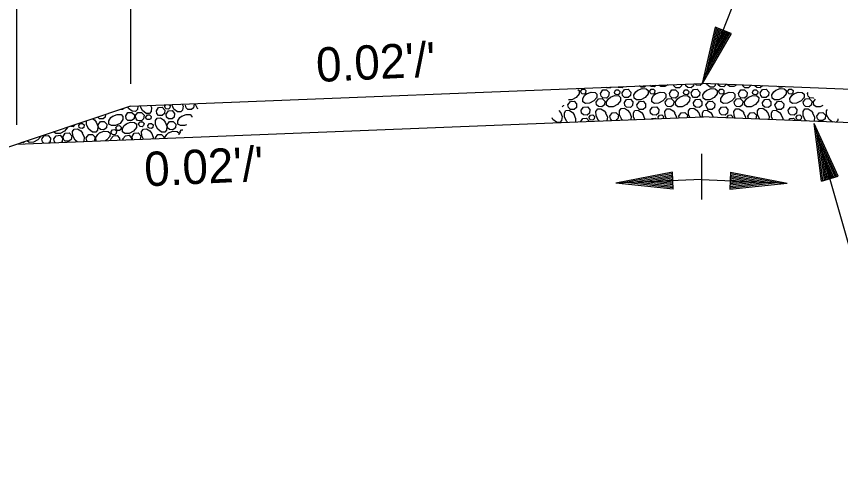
# Model space of a CAD drawing. Extents: x 2478 to 3210, y 439 to 841.
# Drawn here: x 3004.4 to 3033.23, y 484.93 to 501.15 of the extents above; entities that cross this region are included whole.
import ezdxf

# ---------------------------------------------------------------- set-up
doc = ezdxf.new("R2010")
doc.units = 0
doc.layers.add('R_Annotation', color=7, linetype='Continuous')
doc.layers.add('R_Dimension', color=7, linetype='Continuous')

msp = doc.modelspace()

# ---------------------------------------------------------------- linework, layer by layer
at = {"layer": 'R_Annotation'}
for p, q in [((3008.387, 498.012), (3028.387, 498.812)), ((3048.387, 498.012), (3028.387, 498.812)), ((3008.387, 498.012), (2969.127, 484.925)), ((3004.405, 496.685), (3028.433, 497.646)), ((3052.368, 496.685), (3028.34, 497.646))]:
    msp.add_line(p, q, dxfattribs=at)
at = {"layer": 'R_Dimension'}
for p, q in [((3004.405, 497.369), (3004.405, 525.892)), ((3008.387, 517.637), (3008.387, 498.798)), ((3028.84, 500.783), (3028.387, 498.812)), ((3029.398, 500.563), (3028.84, 500.783)), ((3029.398, 500.563), (3028.387, 498.812)), ((3028.887, 500.765), (3028.509, 499.123)), ((3029.352, 500.581), (3028.509, 499.123)), ((3028.934, 500.746), (3028.635, 499.443)), ((3029.304, 500.6), (3028.635, 499.443)), ((3028.981, 500.728), (3028.757, 499.753)), ((3029.258, 500.618), (3028.757, 499.753)), ((3029.028, 500.709), (3028.881, 500.068)), ((3029.21, 500.637), (3028.881, 500.068)), ((3029.076, 500.69), (3029.004, 500.379)), ((3029.163, 500.656), (3029.004, 500.379)), ((3032.069, 498.46), (3032.092, 498.492)), ((3009.59, 498.02), (3009.617, 498.061)), ((3023.372, 497.863), (3023.424, 497.8)), ((3026.857, 497.586), (3026.849, 497.635)), ((3027.581, 497.615), (3027.569, 497.67)), ((3028.729, 497.735), (3028.77, 497.629)), ((3029.268, 497.609), (3029.264, 497.635)), ((3030.003, 497.58), (3029.984, 497.67)), ((3032.565, 495.399), (3032.304, 497.405)), ((3033.142, 495.564), (3032.304, 497.405)), ((3010.132, 497.078), (3010.12, 497.125)), ((3032.613, 495.413), (3032.396, 497.084)), ((3033.094, 495.55), (3032.396, 497.084)), ((3007.712, 496.817), (3007.7, 496.86)), ((3008.13, 496.834), (3008.12, 496.875)), ((3009.26, 496.879), (3009.255, 496.91)), ((3033.045, 495.536), (3032.49, 496.753)), ((3032.662, 495.427), (3032.49, 496.753)), ((3028.363, 496.348), (3028.363, 494.752)), ((3032.71, 495.441), (3032.582, 496.433)), ((3032.997, 495.522), (3032.582, 496.433)), ((3032.948, 495.508), (3032.675, 496.107)), ((3032.76, 495.455), (3032.675, 496.107)), ((3027.352, 495.709), (3025.366, 495.329)), ((3027.354, 495.659), (3025.699, 495.343)), ((3027.356, 495.608), (3026.043, 495.356)), ((3027.376, 495.11), (3027.352, 495.709)), ((3029.375, 495.709), (3029.351, 495.11)), ((3029.37, 495.608), (3030.683, 495.356)), ((3029.373, 495.659), (3031.027, 495.343)), ((3029.375, 495.709), (3031.361, 495.329)), ((3032.899, 495.494), (3032.767, 495.785)), ((3032.808, 495.469), (3032.767, 495.785)), ((3028.363, 495.449), (3025.366, 495.329)), ((3027.376, 495.11), (3025.366, 495.329)), ((3027.374, 495.159), (3025.699, 495.343)), ((3027.372, 495.21), (3026.043, 495.356)), ((3027.358, 495.558), (3026.376, 495.37)), ((3027.37, 495.26), (3026.376, 495.37)), ((3027.36, 495.507), (3026.715, 495.383)), ((3027.368, 495.312), (3026.715, 495.383)), ((3027.362, 495.456), (3027.048, 495.397)), ((3027.366, 495.362), (3027.048, 495.397)), ((3028.363, 495.449), (3031.361, 495.329)), ((3029.351, 495.11), (3031.361, 495.329)), ((3029.353, 495.159), (3031.027, 495.343)), ((3029.355, 495.21), (3030.683, 495.356)), ((3029.357, 495.26), (3030.351, 495.37)), ((3029.359, 495.311), (3030.012, 495.383)), ((3029.361, 495.362), (3029.678, 495.397)), ((3029.364, 495.456), (3029.678, 495.397)), ((3029.366, 495.506), (3030.012, 495.383)), ((3029.368, 495.558), (3030.351, 495.37)), ((3032.565, 495.399), (3033.142, 495.564))]:
    msp.add_line(p, q, dxfattribs=at)
for points in [[(3028.387, 498.812), (3031.013, 505.465), (3032.882, 505.465)], [(3027.186, 498.764), (3027.084, 498.71), (3026.934, 498.705), (3026.872, 498.752)], [(3027.669, 498.783), (3027.664, 498.725), (3027.589, 498.655), (3027.459, 498.66), (3027.399, 498.725), (3027.386, 498.772)], [(3028.091, 498.8), (3028.079, 498.725), (3028.004, 498.66), (3027.879, 498.67), (3027.819, 498.73), (3027.804, 498.789)], [(3028.399, 498.812), (3028.399, 498.81), (3028.319, 498.745), (3028.189, 498.75), (3028.137, 498.802)], [(3028.842, 498.794), (3028.839, 498.745), (3028.779, 498.68), (3028.664, 498.68), (3028.534, 498.785), (3028.522, 498.807)], [(3029.215, 498.779), (3029.214, 498.765), (3029.139, 498.695), (3029.014, 498.705), (3028.944, 498.765), (3028.94, 498.79)], [(3029.6, 498.764), (3029.499, 498.71), (3029.349, 498.705), (3029.269, 498.765), (3029.268, 498.777)], [(3024.04, 498.596), (3024.079, 498.56), (3024.079, 498.45), (3023.974, 498.32), (3023.824, 498.24), (3023.715, 498.24)], [(3024.139, 498.545), (3024.189, 498.61), (3024.264, 498.615), (3024.319, 498.56), (3024.309, 498.485), (3024.264, 498.44), (3024.189, 498.445), (3024.149, 498.485), (3024.139, 498.545)], [(3024.344, 498.45), (3024.499, 498.51), (3024.639, 498.5), (3024.704, 498.44), (3024.704, 498.325), (3024.599, 498.2), (3024.444, 498.12), (3024.304, 498.115), (3024.214, 498.17), (3024.209, 498.285), (3024.274, 498.395), (3024.354, 498.455)], [(3024.824, 498.46), (3024.914, 498.585), (3025.039, 498.59), (3025.129, 498.495), (3025.114, 498.37), (3025.039, 498.3), (3024.909, 498.31), (3024.854, 498.37), (3024.824, 498.46)], [(3025.206, 498.685), (3025.174, 498.655), (3025.044, 498.66), (3025.027, 498.678)], [(3025.319, 498.51), (3025.369, 498.585), (3025.444, 498.59), (3025.504, 498.53), (3025.494, 498.45), (3025.444, 498.41), (3025.369, 498.425), (3025.334, 498.45), (3025.319, 498.51)], [(3025.638, 498.702), (3025.589, 498.66), (3025.464, 498.67), (3025.44, 498.694)], [(3025.589, 498.485), (3025.664, 498.605), (3025.799, 498.61), (3025.894, 498.51), (3025.879, 498.385), (3025.794, 498.32), (3025.664, 498.325), (3025.604, 498.385), (3025.589, 498.485)], [(3026.134, 498.58), (3026.284, 498.64), (3026.424, 498.625), (3026.494, 498.56), (3026.494, 498.45), (3026.389, 498.32), (3026.239, 498.24), (3026.084, 498.24), (3026.009, 498.3), (3025.994, 498.41), (3026.069, 498.515), (3026.139, 498.58)], [(3026.413, 498.733), (3026.364, 498.68), (3026.249, 498.68), (3026.194, 498.724)], [(3026.554, 498.545), (3026.604, 498.61), (3026.679, 498.615), (3026.734, 498.56), (3026.724, 498.485), (3026.679, 498.44), (3026.604, 498.445), (3026.564, 498.485), (3026.554, 498.545)], [(3026.781, 498.748), (3026.724, 498.695), (3026.599, 498.705), (3026.559, 498.739)], [(3026.759, 498.45), (3026.914, 498.51), (3027.054, 498.5), (3027.119, 498.44), (3027.119, 498.325), (3027.014, 498.2), (3026.859, 498.12), (3026.719, 498.115), (3026.629, 498.17), (3026.624, 498.285), (3026.689, 498.395), (3026.769, 498.455)], [(3027.239, 498.46), (3027.329, 498.585), (3027.454, 498.59), (3027.544, 498.495), (3027.529, 498.37), (3027.454, 498.3), (3027.324, 498.31), (3027.269, 498.37), (3027.239, 498.46)], [(3027.734, 498.51), (3027.784, 498.585), (3027.859, 498.59), (3027.919, 498.53), (3027.909, 498.45), (3027.859, 498.41), (3027.784, 498.425), (3027.749, 498.45), (3027.734, 498.51)], [(3028.004, 498.485), (3028.079, 498.605), (3028.214, 498.61), (3028.309, 498.51), (3028.294, 498.385), (3028.209, 498.32), (3028.079, 498.325), (3028.019, 498.385), (3028.004, 498.485)], [(3028.549, 498.58), (3028.699, 498.64), (3028.839, 498.625), (3028.909, 498.56), (3028.909, 498.45), (3028.804, 498.32), (3028.654, 498.24), (3028.499, 498.24), (3028.424, 498.3), (3028.409, 498.41), (3028.484, 498.515), (3028.554, 498.58)], [(3028.969, 498.545), (3029.019, 498.61), (3029.094, 498.615), (3029.149, 498.56), (3029.139, 498.485), (3029.094, 498.44), (3029.019, 498.445), (3028.979, 498.485), (3028.969, 498.545)], [(3029.174, 498.45), (3029.329, 498.51), (3029.469, 498.5), (3029.534, 498.44), (3029.534, 498.325), (3029.429, 498.2), (3029.274, 498.12), (3029.134, 498.115), (3029.044, 498.17), (3029.039, 498.285), (3029.104, 498.395), (3029.184, 498.455)], [(3029.654, 498.46), (3029.744, 498.585), (3029.869, 498.59), (3029.959, 498.495), (3029.944, 498.37), (3029.869, 498.3), (3029.739, 498.31), (3029.684, 498.37), (3029.654, 498.46)], [(3030.081, 498.744), (3030.079, 498.725), (3030.004, 498.655), (3029.874, 498.66), (3029.814, 498.725), (3029.806, 498.755)], [(3030.149, 498.51), (3030.199, 498.585), (3030.274, 498.59), (3030.334, 498.53), (3030.324, 498.45), (3030.274, 498.41), (3030.199, 498.425), (3030.164, 498.45), (3030.149, 498.51)], [(3030.494, 498.728), (3030.494, 498.725), (3030.419, 498.66), (3030.294, 498.67), (3030.234, 498.73), (3030.232, 498.738)], [(3030.419, 498.485), (3030.494, 498.605), (3030.629, 498.61), (3030.724, 498.51), (3030.709, 498.385), (3030.624, 498.32), (3030.494, 498.325), (3030.434, 498.385), (3030.419, 498.485)], [(3030.964, 498.58), (3031.114, 498.64), (3031.254, 498.625), (3031.324, 498.56), (3031.324, 498.45), (3031.219, 498.32), (3031.069, 498.24), (3030.914, 498.24), (3030.839, 498.3), (3030.824, 498.41), (3030.899, 498.515), (3030.969, 498.58)], [(3031.212, 498.699), (3031.194, 498.68), (3031.079, 498.68), (3031.047, 498.706)], [(3031.384, 498.545), (3031.434, 498.61), (3031.509, 498.615), (3031.564, 498.56), (3031.554, 498.485), (3031.509, 498.44), (3031.434, 498.445), (3031.394, 498.485), (3031.384, 498.545)], [(3031.589, 498.45), (3031.744, 498.51), (3031.884, 498.5), (3031.949, 498.44), (3031.949, 498.325), (3031.844, 498.2), (3031.689, 498.12), (3031.549, 498.115), (3031.459, 498.17), (3031.454, 498.285), (3031.519, 498.395), (3031.599, 498.455)], [(3023.689, 498.065), (3023.779, 498.185), (3023.904, 498.19), (3023.994, 498.095), (3023.984, 497.965), (3023.904, 497.9), (3023.774, 497.905), (3023.714, 497.965), (3023.689, 498.065)], [(3024.674, 498.16), (3024.759, 498.275), (3024.884, 498.28), (3024.979, 498.19), (3024.964, 498.06), (3024.879, 497.995), (3024.754, 498.005), (3024.694, 498.06), (3024.674, 498.16)], [(3025.174, 498.33), (3025.324, 498.39), (3025.469, 498.38), (3025.534, 498.315), (3025.529, 498.2), (3025.424, 498.07), (3025.274, 497.995), (3025.124, 497.995), (3025.044, 498.05), (3025.039, 498.165), (3025.104, 498.27), (3025.179, 498.33)], [(3025.664, 498.14), (3025.744, 498.255), (3025.874, 498.26), (3025.964, 498.165), (3025.954, 498.035), (3025.874, 497.965), (3025.744, 497.98), (3025.684, 498.04), (3025.664, 498.14)], [(3026.104, 498.065), (3026.194, 498.185), (3026.319, 498.19), (3026.409, 498.095), (3026.399, 497.965), (3026.319, 497.9), (3026.189, 497.905), (3026.129, 497.965), (3026.104, 498.065)], [(3027.089, 498.16), (3027.174, 498.275), (3027.299, 498.28), (3027.394, 498.19), (3027.379, 498.06), (3027.294, 497.995), (3027.169, 498.005), (3027.109, 498.06), (3027.089, 498.16)], [(3027.589, 498.33), (3027.739, 498.39), (3027.884, 498.38), (3027.949, 498.315), (3027.944, 498.2), (3027.839, 498.07), (3027.689, 497.995), (3027.539, 497.995), (3027.459, 498.05), (3027.454, 498.165), (3027.519, 498.27), (3027.594, 498.33)], [(3028.079, 498.14), (3028.159, 498.255), (3028.289, 498.26), (3028.379, 498.165), (3028.369, 498.035), (3028.289, 497.965), (3028.159, 497.98), (3028.099, 498.04), (3028.079, 498.14)], [(3028.519, 498.065), (3028.609, 498.185), (3028.734, 498.19), (3028.824, 498.095), (3028.814, 497.965), (3028.734, 497.9), (3028.604, 497.905), (3028.544, 497.965), (3028.519, 498.065)], [(3029.504, 498.16), (3029.589, 498.275), (3029.714, 498.28), (3029.809, 498.19), (3029.794, 498.06), (3029.709, 497.995), (3029.584, 498.005), (3029.524, 498.06), (3029.504, 498.16)], [(3030.004, 498.33), (3030.154, 498.39), (3030.299, 498.38), (3030.364, 498.315), (3030.359, 498.2), (3030.254, 498.07), (3030.104, 497.995), (3029.954, 497.995), (3029.874, 498.05), (3029.869, 498.165), (3029.934, 498.27), (3030.009, 498.33)], [(3030.494, 498.14), (3030.574, 498.255), (3030.704, 498.26), (3030.794, 498.165), (3030.784, 498.035), (3030.704, 497.965), (3030.574, 497.98), (3030.514, 498.04), (3030.494, 498.14)], [(3030.934, 498.065), (3031.024, 498.185), (3031.149, 498.19), (3031.239, 498.095), (3031.229, 497.965), (3031.149, 497.9), (3031.019, 497.905), (3030.959, 497.965), (3030.934, 498.065)], [(3031.919, 498.16), (3032.004, 498.275), (3032.129, 498.28), (3032.224, 498.19), (3032.209, 498.06), (3032.124, 497.995), (3031.999, 498.005), (3031.939, 498.06), (3031.919, 498.16)], [(3032.297, 498.312), (3032.284, 498.3), (3032.154, 498.31), (3032.099, 498.37), (3032.069, 498.46)], [(3032.608, 498.039), (3032.519, 497.995), (3032.369, 497.995), (3032.289, 498.05), (3032.284, 498.165), (3032.348, 498.267)], [(3008.149, 497.933), (3008.105, 497.895), (3008.042, 497.897)], [(3008.638, 498.022), (3008.625, 497.9), (3008.56, 497.83), (3008.445, 497.84), (3008.32, 497.94), (3008.297, 497.982)], [(3009.086, 498.04), (3009.115, 497.965), (3009.105, 497.825), (3009.045, 497.76), (3008.93, 497.765), (3008.805, 497.865), (3008.72, 498.02), (3008.72, 498.025)], [(3009.29, 497.855), (3009.37, 497.975), (3009.495, 497.98), (3009.59, 497.88), (3009.58, 497.755), (3009.49, 497.685), (3009.365, 497.69), (3009.305, 497.755), (3009.29, 497.855)], [(3009.743, 498.066), (3009.77, 498.04), (3009.765, 497.96), (3009.715, 497.915), (3009.635, 497.925), (3009.6, 497.96), (3009.59, 498.02)], [(3010.197, 498.085), (3010.225, 498.02), (3010.21, 497.88), (3010.145, 497.815), (3010.035, 497.82), (3009.905, 497.915), (3009.83, 498.07)], [(3010.603, 498.101), (3010.615, 498.09), (3010.595, 497.96), (3010.52, 497.895), (3010.39, 497.9), (3010.33, 497.96), (3010.31, 498.055)], [(3010.752, 497.926), (3010.735, 497.94), (3010.65, 498.095), (3010.65, 498.103)], [(3023.54, 498.048), (3023.539, 498.035), (3023.487, 497.989)], [(3024.154, 497.875), (3024.229, 497.985), (3024.369, 497.995), (3024.454, 497.9), (3024.444, 497.77), (3024.359, 497.705), (3024.229, 497.715), (3024.169, 497.77), (3024.154, 497.875)], [(3024.788, 497.501), (3024.749, 497.53), (3024.674, 497.685), (3024.669, 497.835), (3024.734, 497.92), (3024.844, 497.925), (3024.954, 497.855), (3025.014, 497.78)], [(3025.604, 497.535), (3025.579, 497.555), (3025.494, 497.71), (3025.494, 497.855), (3025.554, 497.94), (3025.674, 497.945), (3025.774, 497.88), (3025.839, 497.8)], [(3026.569, 497.875), (3026.644, 497.985), (3026.784, 497.995), (3026.869, 497.9), (3026.859, 497.77), (3026.774, 497.705), (3026.644, 497.715), (3026.584, 497.77), (3026.569, 497.875)], [(3027.132, 497.597), (3027.089, 497.685), (3027.084, 497.835), (3027.149, 497.92), (3027.259, 497.925), (3027.369, 497.855), (3027.429, 497.78)], [(3027.953, 497.63), (3027.909, 497.71), (3027.909, 497.855), (3027.969, 497.94), (3028.089, 497.945), (3028.189, 497.88), (3028.254, 497.8)], [(3028.984, 497.875), (3029.059, 497.985), (3029.199, 497.995), (3029.284, 497.9), (3029.274, 497.77), (3029.189, 497.705), (3029.059, 497.715), (3028.999, 497.77), (3028.984, 497.875)], [(3029.546, 497.598), (3029.504, 497.685), (3029.499, 497.835), (3029.564, 497.92), (3029.674, 497.925), (3029.784, 497.855), (3029.844, 497.78)], [(3030.404, 497.563), (3030.324, 497.71), (3030.324, 497.855), (3030.384, 497.94), (3030.504, 497.945), (3030.604, 497.88), (3030.669, 497.8)], [(3031.399, 497.875), (3031.474, 497.985), (3031.614, 497.995), (3031.699, 497.9), (3031.689, 497.77), (3031.604, 497.705), (3031.474, 497.715), (3031.414, 497.77), (3031.399, 497.875)], [(3032.037, 497.498), (3031.994, 497.53), (3031.919, 497.685), (3031.914, 497.835), (3031.979, 497.92), (3032.089, 497.925), (3032.199, 497.855), (3032.259, 497.78)], [(3007.51, 497.72), (3007.5, 497.635), (3007.425, 497.57), (3007.295, 497.575), (3007.24, 497.63)], [(3007.77, 497.67), (3007.92, 497.73), (3008.055, 497.72), (3008.12, 497.66), (3008.12, 497.545), (3008.025, 497.415), (3007.865, 497.335), (3007.72, 497.335), (3007.63, 497.39), (3007.625, 497.505), (3007.695, 497.615), (3007.775, 497.675)], [(3008.22, 497.68), (3008.295, 497.795), (3008.43, 497.8), (3008.525, 497.71), (3008.51, 497.575), (3008.425, 497.51), (3008.295, 497.52), (3008.235, 497.575), (3008.22, 497.68)], [(3008.55, 497.675), (3008.64, 497.79), (3008.765, 497.8), (3008.86, 497.705), (3008.84, 497.57), (3008.765, 497.505), (3008.635, 497.515), (3008.58, 497.575), (3008.55, 497.675)], [(3008.925, 497.635), (3008.98, 497.71), (3009.05, 497.71), (3009.105, 497.66), (3009.1, 497.575), (3009.05, 497.545), (3008.97, 497.55), (3008.935, 497.575), (3008.925, 497.635)], [(3009.63, 497.735), (3009.71, 497.855), (3009.845, 497.865), (3009.93, 497.765), (3009.915, 497.635), (3009.84, 497.57), (3009.71, 497.575), (3009.65, 497.635), (3009.63, 497.735)], [(3010.342, 497.366), (3010.28, 497.335), (3010.135, 497.335), (3010.045, 497.39), (3010.04, 497.505), (3010.11, 497.615), (3010.19, 497.675)], [(3010.185, 497.67), (3010.335, 497.73), (3010.47, 497.72), (3010.535, 497.66), (3010.535, 497.63)], [(3023.424, 497.81), (3023.484, 497.655), (3023.469, 497.515), (3023.404, 497.445)], [(3023.678, 497.456), (3023.649, 497.48), (3023.564, 497.635), (3023.564, 497.78), (3023.619, 497.86), (3023.734, 497.875), (3023.844, 497.8), (3023.904, 497.725)], [(3023.899, 497.735), (3023.959, 497.58), (3023.951, 497.467)], [(3024.434, 497.635), (3024.479, 497.705), (3024.559, 497.71), (3024.614, 497.655), (3024.609, 497.575), (3024.559, 497.53), (3024.479, 497.54), (3024.444, 497.575), (3024.434, 497.635)], [(3025.004, 497.785), (3025.069, 497.635), (3025.056, 497.512)], [(3025.154, 497.67), (3025.234, 497.785), (3025.364, 497.795), (3025.459, 497.705), (3025.439, 497.575), (3025.382, 497.526)], [(3025.229, 497.519), (3025.174, 497.575), (3025.154, 497.67)], [(3025.839, 497.81), (3025.899, 497.655), (3025.887, 497.546)], [(3026.025, 497.552), (3025.979, 497.635), (3025.979, 497.78), (3026.034, 497.86), (3026.149, 497.875), (3026.259, 497.8), (3026.319, 497.725)], [(3026.314, 497.735), (3026.374, 497.58), (3026.373, 497.566)], [(3026.849, 497.635), (3026.894, 497.705), (3026.974, 497.71), (3027.029, 497.655), (3027.025, 497.593)], [(3027.419, 497.785), (3027.484, 497.635), (3027.481, 497.611)], [(3027.569, 497.67), (3027.649, 497.785), (3027.779, 497.795), (3027.874, 497.705), (3027.862, 497.627)], [(3028.254, 497.81), (3028.314, 497.655), (3028.313, 497.645)], [(3028.394, 497.644), (3028.394, 497.78), (3028.449, 497.86), (3028.564, 497.875), (3028.674, 497.8), (3028.734, 497.725)], [(3029.264, 497.635), (3029.309, 497.705), (3029.389, 497.71), (3029.444, 497.655), (3029.441, 497.602)], [(3029.834, 497.785), (3029.899, 497.635), (3029.894, 497.584)], [(3029.984, 497.67), (3030.064, 497.785), (3030.194, 497.795), (3030.289, 497.705), (3030.269, 497.575), (3030.262, 497.569)], [(3030.669, 497.81), (3030.729, 497.655), (3030.718, 497.551)], [(3030.858, 497.545), (3030.809, 497.635), (3030.809, 497.78), (3030.864, 497.86), (3030.979, 497.875), (3031.089, 497.8), (3031.149, 497.725)], [(3031.144, 497.735), (3031.204, 497.58), (3031.201, 497.532)], [(3031.679, 497.635), (3031.724, 497.705), (3031.804, 497.71), (3031.859, 497.655), (3031.854, 497.575), (3031.804, 497.53), (3031.724, 497.54), (3031.689, 497.575), (3031.679, 497.635)], [(3032.249, 497.785), (3032.314, 497.635), (3032.299, 497.495), (3032.292, 497.488)], [(3032.399, 497.67), (3032.479, 497.785), (3032.609, 497.795), (3032.704, 497.705), (3032.684, 497.575), (3032.609, 497.51), (3032.479, 497.515), (3032.419, 497.575), (3032.399, 497.67)], [(3032.94, 497.462), (3032.824, 497.555), (3032.739, 497.71), (3032.739, 497.855), (3032.769, 497.898)], [(3006.431, 497.36), (3006.425, 497.335), (3006.38, 497.295), (3006.305, 497.3), (3006.293, 497.314)], [(3006.58, 497.335), (3006.63, 497.41), (3006.71, 497.415), (3006.76, 497.36), (3006.75, 497.275), (3006.7, 497.24), (3006.63, 497.245), (3006.59, 497.275), (3006.58, 497.335)], [(3007.18, 497.46), (3007.24, 497.315), (3007.23, 497.175), (3007.17, 497.105), (3007.055, 497.105), (3006.93, 497.21), (3006.845, 497.365), (3006.845, 497.498)], [(3007.071, 497.573), (3007.125, 497.54), (3007.185, 497.455)], [(3007.255, 497.36), (3007.33, 497.475), (3007.46, 497.485), (3007.555, 497.385), (3007.54, 497.255), (3007.455, 497.19), (3007.33, 497.195), (3007.27, 497.255), (3007.255, 497.36)], [(3007.875, 497.265), (3007.925, 497.33), (3008, 497.335), (3008.055, 497.28), (3008.05, 497.205), (3008, 497.16), (3007.925, 497.17), (3007.89, 497.205), (3007.875, 497.265)], [(3008.235, 497.395), (3008.39, 497.455), (3008.53, 497.445), (3008.595, 497.385), (3008.595, 497.27), (3008.495, 497.14), (3008.335, 497.065), (3008.185, 497.06), (3008.105, 497.12), (3008.1, 497.24), (3008.165, 497.34), (3008.245, 497.4)], [(3008.67, 497.395), (3008.72, 497.465), (3008.805, 497.465), (3008.86, 497.415), (3008.84, 497.335), (3008.795, 497.295), (3008.72, 497.3), (3008.69, 497.335), (3008.67, 497.395)], [(3008.995, 497.335), (3009.045, 497.41), (3009.125, 497.415), (3009.175, 497.36), (3009.165, 497.275), (3009.115, 497.24), (3009.045, 497.245), (3009.005, 497.275), (3008.995, 497.335)], [(3009.595, 497.46), (3009.655, 497.315), (3009.645, 497.175), (3009.585, 497.105), (3009.47, 497.105), (3009.345, 497.21), (3009.26, 497.365), (3009.26, 497.51), (3009.315, 497.6), (3009.435, 497.605), (3009.54, 497.54), (3009.6, 497.455)], [(3009.67, 497.36), (3009.745, 497.475), (3009.875, 497.485), (3009.97, 497.385), (3009.955, 497.255), (3009.87, 497.19), (3009.745, 497.195), (3009.685, 497.255), (3009.67, 497.36)], [(3023.401, 497.445), (3023.289, 497.455), (3023.164, 497.555), (3023.137, 497.604)], [(3024.137, 497.475), (3024.214, 497.59), (3024.339, 497.595), (3024.434, 497.495), (3024.433, 497.487)], [(3026.62, 497.576), (3026.629, 497.59), (3026.754, 497.595), (3026.766, 497.582)], [(3031.415, 497.523), (3031.459, 497.59), (3031.584, 497.595), (3031.662, 497.513)], [(3037.308, 486.886), (3035.308, 486.886), (3032.304, 497.405)], [(3033.136, 497.576), (3033.129, 497.515), (3033.075, 497.457)], [(3006.18, 497.277), (3006.18, 497.27), (3006.08, 497.14), (3005.92, 497.065), (3005.77, 497.06), (3005.696, 497.115)], [(3006.025, 496.955), (3006.1, 497.07), (3006.235, 497.08), (3006.33, 496.985), (3006.31, 496.855), (3006.23, 496.79), (3006.1, 496.795), (3006.04, 496.855), (3006.025, 496.955)], [(3006.52, 496.77), (3006.445, 496.83), (3006.365, 496.975), (3006.36, 497.13), (3006.42, 497.21), (3006.535, 497.22), (3006.645, 497.155), (3006.71, 497.075)], [(3006.7, 497.08), (3006.76, 496.935), (3006.75, 496.79), (3006.739, 496.778)], [(3007.198, 496.797), (3007.18, 496.81), (3007.175, 496.925), (3007.24, 497.03), (3007.315, 497.095)], [(3007.305, 497.085), (3007.455, 497.145), (3007.6, 497.135), (3007.67, 497.075), (3007.665, 496.96), (3007.56, 496.835), (3007.512, 496.809)], [(3007.705, 497.125), (3007.755, 497.19), (3007.835, 497.195), (3007.89, 497.14), (3007.88, 497.06), (3007.835, 497.02), (3007.755, 497.025), (3007.72, 497.065), (3007.705, 497.125)], [(3008.44, 496.955), (3008.515, 497.07), (3008.65, 497.08), (3008.745, 496.985), (3008.725, 496.858)], [(3008.842, 496.862), (3008.78, 496.975), (3008.775, 497.13), (3008.835, 497.21), (3008.95, 497.22), (3009.06, 497.155), (3009.125, 497.075)], [(3009.115, 497.08), (3009.175, 496.935), (3009.171, 496.876)], [(3009.591, 496.892), (3009.59, 496.925), (3009.655, 497.03), (3009.73, 497.095)], [(3009.72, 497.085), (3009.87, 497.145), (3010.015, 497.135), (3010.085, 497.075), (3010.082, 497.01)], [(3010.12, 497.125), (3010.17, 497.19), (3010.216, 497.193)], [(3004.671, 496.774), (3004.635, 496.74), (3004.582, 496.744)], [(3005.25, 496.967), (3005.25, 496.96), (3005.145, 496.835), (3004.995, 496.755), (3004.845, 496.75), (3004.77, 496.806)], [(3005.285, 496.875), (3005.37, 496.985), (3005.5, 496.995), (3005.585, 496.895), (3005.575, 496.77), (3005.532, 496.73)], [(3005.353, 496.723), (3005.31, 496.77), (3005.285, 496.86)], [(3005.426, 497.025), (3005.42, 497.02), (3005.411, 497.02)], [(3005.705, 496.875), (3005.79, 496.985), (3005.92, 497), (3006.01, 496.9), (3005.99, 496.77), (3005.964, 496.747)], [(3005.765, 496.739), (3005.73, 496.775), (3005.705, 496.875)], [(3006.84, 496.91), (3006.925, 497.025), (3007.055, 497.03), (3007.135, 496.94), (3007.125, 496.81), (3007.107, 496.793)], [(3006.885, 496.784), (3006.855, 496.81), (3006.84, 496.91)], [(3007.7, 496.875), (3007.785, 496.985), (3007.915, 496.995), (3008, 496.895), (3007.995, 496.828)], [(3008.12, 496.875), (3008.205, 496.985), (3008.335, 497), (3008.425, 496.9), (3008.417, 496.845)], [(3008.463, 496.847), (3008.455, 496.855), (3008.44, 496.955)], [(3009.255, 496.91), (3009.34, 497.025), (3009.47, 497.03), (3009.55, 496.94), (3009.546, 496.891)]]:
    msp.add_lwpolyline(points, dxfattribs=at)

# ---------------------------------------------------------------- texts
at = {"layer": 'R_Annotation'}
for p in [(3014.907, 498.86), (3008.894, 495.209)]:
    msp.add_text("0.02'/'", height=1.2, rotation=2.7804, dxfattribs=at).set_placement(p)

doc.saveas('drawing.dxf')
